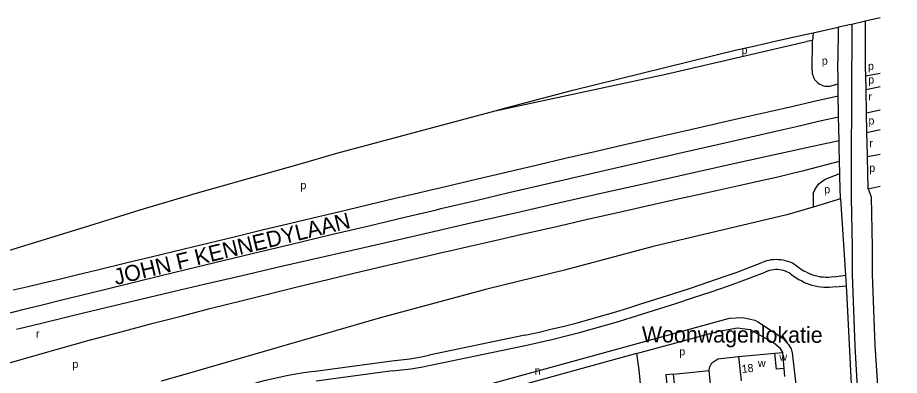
# Model space of a CAD drawing. Extents: x 157768 to 159790, y 387230 to 389604.
# Drawn here: x 159010.1 to 159450.8, y 389425.1 to 389603.9 of the extents above; entities that cross this region are included whole.
import ezdxf

# ---------------------------------------------------------------- set-up
doc = ezdxf.new("R2010")
doc.units = 0
for name, color, linetype in [('BLT_Basislijn', 7, 'Continuous'), ('BLT_Bebouwing', 7, 'Continuous'), ('BLT_Centroide', 7, 'Continuous'), ('BLT_Gemeentegrens', 7, 'Continuous'), ('BLT_Huisnummer', 7, 'Continuous'), ('BLT_Straatnaam_hoofdweg', 7, 'Continuous'), ('BLT_Terrein_beschrifting', 7, 'Continuous')]:
    doc.layers.add(name, color=color, linetype=linetype)

msp = doc.modelspace()

# ---------------------------------------------------------------- linework, layer by layer
at = {"layer": 'BLT_Basislijn'}
for p, q in [((159420.19, 389599.13), (159420.06, 389582.13)), ((159427, 389600.68), (159426.97, 389564.13)), ((159433.98, 389578.93), (159433.88, 389602.24)), ((159407.79, 389596.32), (159407.48, 389592.53)), ((159334.18, 389575.57), (159404.45, 389591.92)), ((159407.48, 389592.53), (159404.45, 389591.92)), ((159407.2, 389577.49), (159407.48, 389592.53)), ((159434.07, 389574.81), (159433.98, 389578.93)), ((159434.07, 389574.81), (159441.17, 389576.19)), ((159248.74, 389557.39), (159334.18, 389575.57)), ((159434.21, 389567.99), (159434.07, 389574.81)), ((159416.11, 389569.69), (159420.25, 389570.79)), ((159420.31, 389564.85), (159420.25, 389570.79)), ((159434.21, 389567.99), (159441.17, 389569.44)), ((159434.46, 389556.36), (159434.21, 389567.99)), ((159420.67, 389542.55), (159420.43, 389554.34)), ((159434.46, 389556.36), (159441.17, 389557.8)), ((159434.66, 389546.43), (159434.46, 389556.36)), ((159434.66, 389546.43), (159441.17, 389547.94)), ((159434.9, 389535.28), (159434.66, 389546.43)), ((159421.04, 389526), (159420.9, 389532.14)), ((159434.91, 389534.52), (159434.9, 389535.28)), ((159434.91, 389534.52), (159441.17, 389535.59)), ((159435.23, 389518.27), (159434.91, 389534.52)), ((159435.23, 389518.27), (159441.17, 389519.69)), ((159407.73, 389515.97), (159407.73, 389509.23)), ((159435.23, 389518.27), (159436.73, 389514.36)), ((159421.39, 389513.35), (159423.91, 389475.1)), ((159369.25, 389476.58), (159381.75, 389481.28)), ((159399.43, 389479.89), (159403.33, 389477.16)), ((159370.93, 389471.87), (159383.84, 389476.74)), ((159396.66, 389475.73), (159400.74, 389472.88)), ((159418.09, 389474.3), (159423.91, 389475.1)), ((159423.91, 389475.1), (159424.26, 389469.82)), ((159418.88, 389469.36), (159424.26, 389469.82)), ((159424.26, 389469.82), (159424.45, 389466.97)), ((159321.08, 389460.64), (159337.64, 389465.83)), ((159322.64, 389455.89), (159339.17, 389461.07)), ((159263.54, 389445.16), (159215.77, 389435.18)), ((159217.36, 389430.42), (159264.58, 389440.27)), ((159319.48, 389436.03), (159253.67, 389417.86)), ((159370.43, 389434.5), (159388.61, 389436.16)), ((159158.73, 389427.22), (159197.13, 389432.41)), ((159370.43, 389434.5), (159371.73, 389422.3)), ((159197.45, 389427.42), (159159.31, 389422.25)), ((159337.95, 389425.76), (159355.77, 389427.6)), ((159356.95, 389415.61), (159355.77, 389427.6)), ((159393.1, 389428.6), (159393.48, 389424.48))]:
    msp.add_line(p, q, dxfattribs=at)
for points in [[(159420.25, 389570.79), (159420.25, 389570.98), (159420.06, 389582.13)], [(159407.2, 389577.49), (159407.22, 389576.7), (159407.33, 389575.92), (159407.51, 389575.16), (159407.77, 389574.42), (159408.1, 389573.7), (159408.5, 389573.03), (159408.97, 389572.4), (159409.51, 389571.82), (159410.09, 389571.3), (159410.73, 389570.84), (159411.41, 389570.44), (159412.13, 389570.12), (159412.88, 389569.88), (159413.64, 389569.71), (159414.42, 389569.61), (159415.21, 389569.6), (159415.99, 389569.67), (159416.11, 389569.69)], [(159215.91, 389517.66), (159223.92, 389519.57), (159239.29, 389523.21), (159255.01, 389526.9), (159269.9, 389530.36), (159283.81, 389533.6), (159298.58, 389537), (159312.11, 389540.07), (159325.92, 389543.25), (159337.62, 389545.97), (159350.04, 389548.79), (159362.18, 389551.59), (159373.9, 389554.26), (159385.99, 389557), (159397.71, 389559.65), (159407.61, 389561.93), (159420.31, 389564.85)], [(159420.43, 389554.34), (159420.4, 389556.05), (159420.31, 389564.85)], [(159426.97, 389564.13), (159426.82, 389532.29)], [(159219.46, 389507.91), (159221.67, 389508.43), (159239.19, 389512.57), (159255.68, 389516.43), (159271.54, 389520.1), (159290.2, 389524.48), (159305.42, 389527.97), (159324.3, 389532.34), (159342.89, 389536.64), (159360, 389540.54), (159376.8, 389544.39), (159393.37, 389548.19), (159399.38, 389549.55), (159410.48, 389552.11), (159420.43, 389554.34)], [(159223, 389498.16), (159238.84, 389501.78), (159259.66, 389506.52), (159280.53, 389511.28), (159302.36, 389516.27), (159324.44, 389521.21), (159344.25, 389525.7), (159365.73, 389530.44), (159385.48, 389534.77), (159401.5, 389538.31), (159412.86, 389540.84), (159420.67, 389542.55)], [(159420.9, 389532.14), (159420.74, 389539.15), (159420.67, 389542.55)], [(159226.85, 389487.56), (159232.39, 389488.84), (159248.67, 389492.55), (159261.5, 389495.47), (159278.83, 389499.4), (159294.92, 389503.08), (159310.7, 389506.65), (159323.09, 389509.46), (159338.68, 389512.96), (159354.13, 389516.38), (159370.62, 389520.04), (159380.89, 389522.28), (159389.36, 389524.17), (159398.1, 389526.32), (159403.01, 389527.56), (159420.9, 389532.14)], [(159426.82, 389532.29), (159426.74, 389513.9), (159427.26, 389489.15), (159427.28, 389475.54), (159428.66, 389439.74)], [(159407.73, 389515.97), (159408.91, 389518.46), (159410.72, 389520.95), (159413.77, 389523.1), (159421.04, 389526)], [(159421.39, 389513.35), (159421.08, 389524.31), (159421.04, 389526)], [(159198.76, 389513.61), (159210.49, 389516.37), (159215.91, 389517.66)], [(159436.73, 389514.36), (159437.26, 389489.27), (159437.28, 389475.74), (159438.65, 389440.19)], [(159007.76, 389467.88), (159015.4, 389469.57), (159022.88, 389471.3), (159030.84, 389473.22), (159039.55, 389475.35), (159049.99, 389477.84), (159064.85, 389481.47), (159076.8, 389484.37), (159093.28, 389488.33), (159105.82, 389491.37), (159118.29, 389494.36), (159133.01, 389497.92), (159145.14, 389500.85), (159157.59, 389503.78), (159169.73, 389506.7), (159185.64, 389510.52), (159198.76, 389513.61)], [(159421.39, 389513.35), (159407.73, 389509.23)], [(159003.68, 389455.75), (159013.4, 389458.16), (159022.36, 389460.38), (159032.11, 389462.83), (159041.23, 389465.08), (159054.09, 389468.24), (159070.27, 389472.22), (159089.34, 389476.88), (159108.69, 389481.53), (159127.32, 389486), (159146.31, 389490.54), (159166.87, 389495.45), (159184.92, 389499.73), (159204.28, 389504.33), (159219.46, 389507.91)], [(159407.73, 389509.23), (159394.55, 389505.25), (159327.75, 389489.54), (159283.41, 389477.75), (159244.68, 389468.21)], [(159009.47, 389448.24), (159022.67, 389451.41), (159034.16, 389454.18), (159043.07, 389456.31), (159054.18, 389458.95), (159068.87, 389462.47), (159086.35, 389466.61), (159103.29, 389470.61), (159121.7, 389474.91), (159139.88, 389479.12), (159158.15, 389483.31), (159177.23, 389487.69), (159198.43, 389492.55), (159218.03, 389497.02), (159223, 389498.16)], [(159000.05, 389429.77), (159014.61, 389433.92), (159029.34, 389438.06), (159045.89, 389442.63), (159061.17, 389446.69), (159077.81, 389451.12), (159091.83, 389454.76), (159106.07, 389458.43), (159122.44, 389462.57), (159135.8, 389465.89), (159150.43, 389469.48), (159165.14, 389473.04), (159178.07, 389476.15), (159192.91, 389479.65), (159207.31, 389483.02), (159222.09, 389486.46), (159226.85, 389487.56)], [(159399.43, 389479.89), (159398.41, 389480.53), (159397.34, 389481.09), (159396.24, 389481.59), (159395.11, 389482.01), (159393.96, 389482.35), (159392.78, 389482.62), (159391.59, 389482.8), (159390.39, 389482.91), (159389.18, 389482.94), (159387.98, 389482.89), (159386.78, 389482.76), (159385.59, 389482.55), (159384.42, 389482.26), (159383.27, 389481.9), (159382.15, 389481.46), (159381.75, 389481.28)], [(159337.64, 389465.83), (159346.39, 389468.7), (159355.12, 389471.64), (159363.82, 389474.65), (159369.25, 389476.58)], [(159396.66, 389475.73), (159395.79, 389476.27), (159394.87, 389476.73), (159393.92, 389477.13), (159392.95, 389477.44), (159391.95, 389477.68), (159390.93, 389477.85), (159389.91, 389477.93), (159388.88, 389477.93), (159387.86, 389477.86), (159386.85, 389477.7), (159385.85, 389477.47), (159384.87, 389477.16), (159383.84, 389476.74)], [(159418.09, 389474.3), (159416.77, 389474.13), (159415.45, 389474.04), (159414.13, 389474.03), (159412.81, 389474.1), (159411.49, 389474.25), (159410.19, 389474.48), (159408.9, 389474.78), (159407.64, 389475.17), (159406.4, 389475.62), (159405.19, 389476.16), (159404.01, 389476.77), (159403.33, 389477.16)], [(159339.17, 389461.07), (159347.94, 389463.94), (159356.69, 389466.89), (159365.41, 389469.91), (159370.93, 389471.87)], [(159418.88, 389469.36), (159417.42, 389469.17), (159415.96, 389469.06), (159414.5, 389469.02), (159413.03, 389469.07), (159411.57, 389469.2), (159410.12, 389469.4), (159408.68, 389469.69), (159407.26, 389470.05), (159405.86, 389470.49), (159404.49, 389471.01), (159403.15, 389471.59), (159401.84, 389472.26), (159400.74, 389472.88)], [(159244.68, 389468.21), (159190.79, 389453.61), (159093.69, 389425.55), (159081.9, 389422.18)], [(159424.45, 389466.97), (159429.21, 389371.22), (159431.46, 389338.08)], [(159263.54, 389445.16), (159270.11, 389446.6), (159276.66, 389448.12), (159283.2, 389449.72), (159289.71, 389451.4), (159296.21, 389453.15), (159302.68, 389454.98), (159309.13, 389456.89), (159315.56, 389458.87), (159321.08, 389460.64)], [(159162.24, 389322.62), (159155.93, 389332.51), (159153.56, 389337.2), (159148.13, 389350.16), (159145.46, 389359.07), (159142.05, 389374.24), (159142.56, 389381.04), (159143.04, 389382.63), (159145.38, 389387.32), (159146.7, 389389.16), (159149.15, 389391.64), (159154.18, 389394.82), (159170.91, 389399.82), (159250.06, 389421.84), (159365.97, 389453.67), (159372.56, 389454.02), (159378.6, 389452.6), (159380.39, 389451.76), (159392.61, 389443.64), (159395.21, 389440.74), (159396.75, 389438.28), (159397.33, 389436.4), (159399.66, 389416.25), (159408.15, 389328.62)], [(159264.58, 389440.27), (159271.18, 389441.72), (159277.76, 389443.24), (159284.33, 389444.85), (159290.87, 389446.53), (159297.4, 389448.29), (159303.9, 389450.13), (159310.38, 389452.04), (159316.83, 389454.03), (159322.64, 389455.89)], [(159319.48, 389436.03), (159360.55, 389447.21), (159370.01, 389448.93), (159376.31, 389448.08), (159388.61, 389441.1), (159390.99, 389438.97), (159392.35, 389436.51)], [(159428.66, 389439.74), (159431.79, 389383.49), (159432.8, 389365.54), (159434.65, 389342.07)], [(159438.65, 389440.19), (159444.3, 389354.05), (159446.33, 389324.83), (159447.62, 389306.9), (159450.84, 389266.98)], [(159197.13, 389432.41), (159200.12, 389432.64), (159203.09, 389432.95), (159206.06, 389433.34), (159209.02, 389433.81), (159211.96, 389434.35), (159214.89, 389434.98), (159215.77, 389435.18)], [(159319.48, 389436.03), (159320.59, 389427.78), (159321.61, 389417.58), (159320.78, 389417.35)], [(159355.77, 389427.6), (159355.95, 389428.99), (159357.12, 389431.43), (159360.08, 389433.33), (159370.43, 389434.5)], [(159126.6, 389420.54), (159130.32, 389421.62), (159134.05, 389422.62), (159137.8, 389423.55), (159141.57, 389424.39), (159145.36, 389425.15), (159149.16, 389425.84), (159152.97, 389426.45), (159156.8, 389426.98), (159158.73, 389427.22)], [(159197.45, 389427.42), (159200.5, 389427.65), (159203.54, 389427.97), (159206.58, 389428.36), (159209.6, 389428.83), (159212.61, 389429.38), (159215.6, 389430.01), (159217.36, 389430.42)]]:
    msp.add_lwpolyline(points, dxfattribs=at)
at = {"layer": 'BLT_Bebouwing'}
for p, q in [((159388.61, 389436.16), (159392.35, 389436.51)), ((159392.35, 389436.51), (159393.1, 389428.6))]:
    msp.add_line(p, q, dxfattribs=at)
for points in [[(159393.1, 389428.6), (159389.35, 389428.25), (159388.61, 389436.16)], [(159337.95, 389425.76), (159334.18, 389425.39), (159334.95, 389417.52)], [(159334.95, 389417.52), (159338.72, 389417.89), (159337.95, 389425.76)]]:
    msp.add_lwpolyline(points, dxfattribs=at)
at = {"layer": 'BLT_Gemeentegrens'}
for p, q in [((159434.57, 389602.39), (159441.17, 389603.89)), ((159407.79, 389596.32), (159420.19, 389599.13)), ((159420.19, 389599.13), (159421.31, 389599.39)), ((159421.31, 389599.39), (159425.96, 389600.44)), ((159425.96, 389600.44), (159427, 389600.68)), ((159427, 389600.68), (159433.88, 389602.24)), ((159433.88, 389602.24), (159434.57, 389602.39)), ((159377.29, 389589.53), (159391.67, 389592.83))]:
    msp.add_line(p, q, dxfattribs=at)
for points in [[(159393.13, 389593.15), (159403.79, 389595.41), (159407.79, 389596.32)], [(159248.74, 389557.39), (159254.77, 389559.01), (159287.66, 389567.6), (159368.77, 389587.57), (159377.29, 389589.53)], [(159391.67, 389592.83), (159391.81, 389592.86), (159393.13, 389593.15)], [(158820.08, 389425.53), (158901.5, 389453.86), (158989.68, 389482.7), (159000, 389485.84), (159046.12, 389500), (159073.53, 389508.48), (159100, 389516.32), (159151.94, 389530.94), (159169.62, 389536.13), (159248.74, 389557.39)]]:
    msp.add_lwpolyline(points, dxfattribs=at)

# ---------------------------------------------------------------- texts
at = {"layer": 'BLT_Centroide'}
for s, p in [('p', (159371.95, 389585.66)), ('p', (159412.06, 389580.37)), ('p', (159435.16, 389577.71)), ('p', (159435.26, 389570.93)), ('r', (159435.37, 389562.48)), ('p', (159435.39, 389550.43)), ('r', (159435.82, 389539.14)), ('p', (159435.78, 389526.82)), ('p', (159151.42, 389518.17)), ('p', (159413.25, 389516.09)), ('r', (159019.23, 389443.91)), ('p', (159340.83, 389435.06)), ('w', (159390.86, 389432.39)), ('p', (159037.44, 389428.76)), ('w', (159380.13, 389429.22)), ('n', (159268.53, 389425.48))]:
    msp.add_text(s, height=4, dxfattribs=at).set_placement(p)
at = {"layer": 'BLT_Huisnummer'}
msp.add_text('18', height=4, rotation=5.5881, dxfattribs=at).set_placement((159372.19, 389426.3))
at = {"layer": 'BLT_Straatnaam_hoofdweg'}
msp.add_text('JOHN F KENNEDYLAAN', height=8, rotation=13.6934, dxfattribs=at).set_placement((159059.19, 389470.18))
at = {"layer": 'BLT_Terrein_beschrifting'}
msp.add_text('Woonwagenlokatie', height=8, rotation=359.8426, dxfattribs=at).set_placement((159322.09, 389441.6))

doc.saveas('drawing.dxf')
